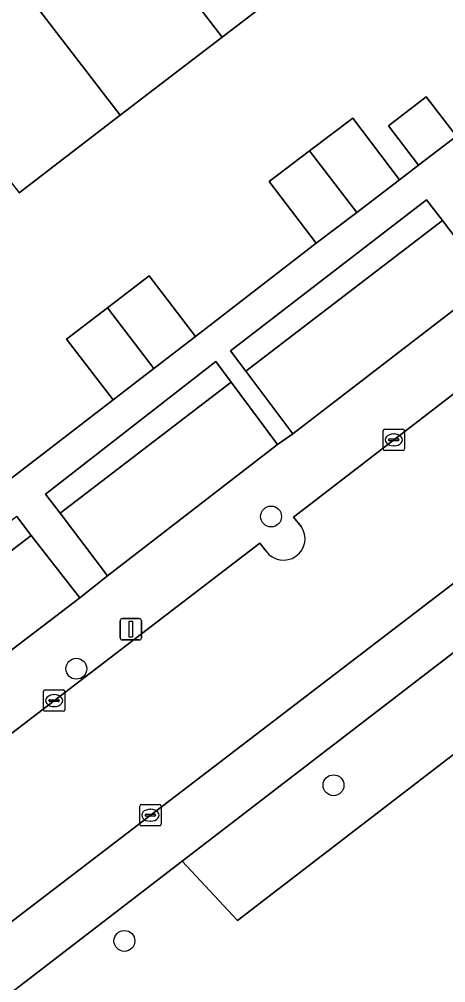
# Model space of a CAD drawing. Extents: x 159352 to 160617, y 385888 to 387323.
# Drawn here: x 160059.13 to 160079.09, y 386787.94 to 386833.06 of the extents above; entities that cross this region are included whole.
import ezdxf

# ---------------------------------------------------------------- set-up
doc = ezdxf.new("R2010")
doc.units = 0
for name, color, linetype in [('IMGEO_Boom', 7, 'Continuous'), ('IMGEO_Erf', 7, 'Continuous'), ('IMGEO_Groenvoorziening', 7, 'Continuous'), ('IMGEO_Haag', 7, 'Continuous'), ('IMGEO_Kolk', 7, 'Continuous'), ('IMGEO_Lichtmast', 7, 'Continuous'), ('IMGEO_Pand', 7, 'Continuous'), ('IMGEO_Rijbaan_lokaal_open', 7, 'Continuous'), ('IMGEO_Voetpad_open', 7, 'Continuous')]:
    doc.layers.add(name, color=color, linetype=linetype)

msp = doc.modelspace()

# ---------------------------------------------------------------- linework, layer by layer
at = {"layer": 'IMGEO_Boom'}
for centre in [(160070.918, 386809.773), (160061.805, 386802.644), (160073.842, 386797.188), (160064.054, 386789.899)]:
    msp.add_circle(centre, 0.489, dxfattribs=at)
at = {"layer": 'IMGEO_Erf'}
for points in [[(160073.025, 386822.572), (160070.834, 386825.464), (160072.718, 386826.891), (160074.744, 386828.425), (160076.935, 386825.533), (160077.826, 386826.219), (160076.407, 386828.06), (160078.174, 386829.422), (160079.592, 386827.581), (160082.562, 386829.869), (160080.378, 386832.697), (160082.276, 386834.163), (160084.242, 386835.681), (160086.426, 386832.853), (160090.695, 386836.1), (160078.891, 386851.512), (160078.673, 386851.672), (160078.452, 386851.832), (160078.228, 386851.988), (160078.074, 386852.092), (160077.763, 386852.286), (160077.52, 386852.417), (160077.27, 386852.528), (160076.903, 386852.637)], [(160073.388, 386835.876), (160068.626, 386832.223), (160063.862, 386828.568), (160059.126, 386824.934)], [(160057.885, 386810.902), (160063.52, 386815.24), (160061.34, 386818.08), (160063.256, 386819.55), (160065.207, 386821.047), (160067.386, 386818.207), (160073.025, 386822.572)]]:
    msp.add_lwpolyline(points, dxfattribs=at)
at = {"layer": 'IMGEO_Groenvoorziening'}
for points in [[(160069.734, 386816.581), (160078.934, 386823.632), (160078.197, 386824.596), (160069.022, 386817.533)], [(160069.734, 386816.581), (160071.934, 386813.639), (160081.149, 386820.732), (160078.934, 386823.632)], [(160061.047, 386809.923), (160069.05, 386816.057), (160068.333, 386817.024), (160060.367, 386810.822)], [(160061.047, 386809.923), (160063.259, 386806.998), (160071.215, 386813.14), (160069.05, 386816.057)], [(160090.506, 386811.9), (160066.752, 386793.637), (160069.35, 386790.861), (160092.818, 386808.905)], [(160040.444, 386794.133), (160059.695, 386808.887), (160059.012, 386809.769), (160039.708, 386795.08)]]:
    msp.add_lwpolyline(points, close=True, dxfattribs=at)
for points in [[(160045.054, 386793.049), (160061.961, 386805.958), (160059.695, 386808.887), (160040.444, 386794.133), (160040.864, 386793.592)], [(160072.019, 386757.59), (160086.723, 386768.856), (160084.911, 386771.365), (160084.804, 386771.604), (160084.786, 386771.951), (160084.91, 386772.276), (160085.098, 386772.481), (160107.581, 386789.78), (160092.818, 386808.905), (160069.35, 386790.861), (160066.752, 386793.637), (160052.213, 386782.461)]]:
    msp.add_lwpolyline(points, dxfattribs=at)
at = {"layer": 'IMGEO_Haag'}
for points in [[(160069.734, 386816.581), (160078.934, 386823.632), (160078.197, 386824.596), (160069.022, 386817.533)], [(160061.047, 386809.923), (160069.05, 386816.057), (160068.333, 386817.024), (160060.367, 386810.822)], [(160040.444, 386794.133), (160059.695, 386808.887), (160059.012, 386809.769), (160039.708, 386795.08)]]:
    msp.add_lwpolyline(points, close=True, dxfattribs=at)
at = {"layer": 'IMGEO_Kolk'}
for p, q in [((160076.162, 386812.935), (160076.162, 386813.787)), ((160076.237, 386813.861), (160077.089, 386813.861)), ((160077.163, 386813.787), (160077.163, 386812.935)), ((160076.421, 386813.355), (160076.421, 386813.367)), ((160076.859, 386813.318), (160076.461, 386813.318)), ((160076.464, 386813.404), (160076.862, 386813.404)), ((160076.65, 386813.641), (160076.675, 386813.641)), ((160076.905, 386813.367), (160076.905, 386813.355)), ((160077.089, 386812.861), (160076.237, 386812.861)), ((160076.673, 386813.081), (160076.648, 386813.081)), ((160060.265, 386800.725), (160060.265, 386801.577)), ((160060.34, 386801.651), (160061.192, 386801.651)), ((160061.266, 386801.577), (160061.266, 386800.725)), ((160060.524, 386801.145), (160060.524, 386801.157)), ((160060.962, 386801.108), (160060.564, 386801.108)), ((160060.567, 386801.194), (160060.965, 386801.194)), ((160060.753, 386801.431), (160060.778, 386801.431)), ((160061.008, 386801.157), (160061.008, 386801.145)), ((160061.192, 386800.651), (160060.34, 386800.651)), ((160060.776, 386800.871), (160060.751, 386800.871)), ((160064.771, 386795.359), (160064.771, 386796.211)), ((160064.846, 386796.285), (160065.698, 386796.285)), ((160065.772, 386796.211), (160065.772, 386795.359)), ((160065.03, 386795.779), (160065.03, 386795.791)), ((160065.468, 386795.742), (160065.07, 386795.742)), ((160065.073, 386795.828), (160065.471, 386795.828)), ((160065.259, 386796.065), (160065.284, 386796.065)), ((160065.514, 386795.791), (160065.514, 386795.779)), ((160065.698, 386795.285), (160064.846, 386795.285)), ((160065.282, 386795.505), (160065.257, 386795.505))]:
    msp.add_line(p, q, dxfattribs=at)
for points in [[(160076.162, 386812.935), (160076.162, 386813.787)], [(160076.237, 386813.861), (160077.089, 386813.861)], [(160077.163, 386813.787), (160077.163, 386812.935)], [(160077.089, 386812.861), (160076.237, 386812.861)], [(160060.265, 386800.725), (160060.265, 386801.577)], [(160060.34, 386801.651), (160061.192, 386801.651)], [(160061.266, 386801.577), (160061.266, 386800.725)], [(160061.192, 386800.651), (160060.34, 386800.651)], [(160064.771, 386795.359), (160064.771, 386796.211)], [(160064.846, 386796.285), (160065.698, 386796.285)], [(160065.772, 386796.211), (160065.772, 386795.359)], [(160065.698, 386795.285), (160064.846, 386795.285)]]:
    msp.add_lwpolyline(points, dxfattribs=at)
for centre, radius, start, end in [((160076.239, 386813.785), 0.0765, 91.552, 178.448), ((160076.239, 386813.785), 0.0765, 91.552, 178.448), ((160077.087, 386813.785), 0.0765, 1.552, 88.448), ((160077.087, 386813.785), 0.0765, 1.552, 88.448), ((160076.461, 386813.364), 0.0403, 85.8775, 175.7526), ((160076.458, 386813.354), 0.0366, 178.938, 274.7102), ((160076.862, 386813.361), 0.043, 264.8664, 352.4533), ((160076.866, 386813.366), 0.0386, 1.7309, 96.639), ((160076.239, 386812.937), 0.0765, 181.552, 268.448), ((160076.239, 386812.937), 0.0765, 181.552, 268.448), ((160077.087, 386812.937), 0.0765, 271.552, 358.448), ((160077.087, 386812.937), 0.0765, 271.552, 358.448), ((160060.342, 386801.575), 0.0765, 91.552, 178.448), ((160060.342, 386801.575), 0.0765, 91.552, 178.448), ((160061.19, 386801.575), 0.0765, 1.552, 88.448), ((160061.19, 386801.575), 0.0765, 1.552, 88.448), ((160060.564, 386801.154), 0.0403, 85.8775, 175.7526), ((160060.561, 386801.144), 0.0366, 178.938, 274.7102), ((160060.965, 386801.151), 0.043, 264.8664, 352.4533), ((160060.969, 386801.156), 0.0386, 1.7309, 96.639), ((160060.342, 386800.727), 0.0765, 181.552, 268.448), ((160060.342, 386800.727), 0.0765, 181.552, 268.448), ((160061.19, 386800.727), 0.0765, 271.552, 358.448), ((160061.19, 386800.727), 0.0765, 271.552, 358.448), ((160064.848, 386796.209), 0.0765, 91.552, 178.448), ((160064.848, 386796.209), 0.0765, 91.552, 178.448), ((160065.696, 386796.209), 0.0765, 1.552, 88.448), ((160065.696, 386796.209), 0.0765, 1.552, 88.448), ((160065.07, 386795.788), 0.0403, 85.8775, 175.7526), ((160065.067, 386795.778), 0.0366, 178.938, 274.7102), ((160065.471, 386795.785), 0.043, 264.8664, 352.4533), ((160065.475, 386795.79), 0.0386, 1.7309, 96.639), ((160064.848, 386795.361), 0.0765, 181.552, 268.448), ((160064.848, 386795.361), 0.0765, 181.552, 268.448), ((160065.696, 386795.361), 0.0765, 271.552, 358.448), ((160065.696, 386795.361), 0.0765, 271.552, 358.448)]:
    msp.add_arc(centre, radius, start, end, dxfattribs=at)
for centre, major_axis, ratio, start_param, end_param in [((160076.649, 386813.361), (-0.387, 0.002), 0.722429, 4.712389, 7.853982), ((160076.674, 386813.361), (-0.39, 0.002), 0.717154, 1.570796, 4.712389), ((160060.752, 386801.151), (-0.387, 0.002), 0.722429, 4.712389, 7.853982), ((160060.777, 386801.151), (-0.39, 0.002), 0.717154, 1.570796, 4.712389), ((160065.258, 386795.785), (-0.387, 0.002), 0.722429, 4.712389, 7.853982), ((160065.283, 386795.785), (-0.39, 0.002), 0.717154, 1.570796, 4.712389)]:
    msp.add_ellipse(centre, major_axis=major_axis, ratio=ratio, start_param=start_param, end_param=end_param, dxfattribs=at)
at = {"layer": 'IMGEO_Lichtmast'}
for p, q in [((160063.861, 386804.091), (160063.861, 386804.891)), ((160063.861, 386804.891), (160063.861, 386804.091)), ((160063.961, 386804.991), (160064.751, 386804.991)), ((160064.751, 386804.991), (160063.961, 386804.991)), ((160064.851, 386804.891), (160064.851, 386804.091)), ((160064.851, 386804.091), (160064.851, 386804.891)), ((160064.751, 386803.991), (160063.961, 386803.991)), ((160063.961, 386803.991), (160064.751, 386803.991))]:
    msp.add_line(p, q, dxfattribs=at)
msp.add_lwpolyline([(160064.281, 386804.866), (160064.431, 386804.866), (160064.431, 386804.116), (160064.281, 386804.116), (160064.281, 386804.866)], dxfattribs=at)
for centre, start, end in [((160063.961, 386804.891), 90, 180), ((160063.961, 386804.891), 90, 180), ((160064.751, 386804.891), 0, 90), ((160064.751, 386804.891), 360, 90), ((160063.961, 386804.091), 180, 270), ((160063.961, 386804.091), 180, 270), ((160064.751, 386804.091), 270, 0), ((160064.751, 386804.091), 270, 0)]:
    msp.add_arc(centre, 0.1, start, end, dxfattribs=at)
at = {"layer": 'IMGEO_Pand'}
for points in [[(160068.626, 386832.223), (160073.388, 386835.876), (160067.873, 386843.064), (160064.751, 386840.669), (160065.293, 386839.962), (160063.653, 386838.704)], [(160063.862, 386828.568), (160068.626, 386832.223), (160063.653, 386838.704), (160062.013, 386837.445), (160061.447, 386838.183), (160058.323, 386835.786)], [(160058.323, 386835.786), (160055.2, 386833.39), (160055.762, 386832.657), (160054.15, 386831.42), (160059.126, 386824.934), (160063.862, 386828.568)], [(160077.826, 386826.219), (160079.592, 386827.581), (160078.174, 386829.422), (160076.407, 386828.06)], [(160076.935, 386825.533), (160074.744, 386828.425), (160072.718, 386826.891), (160074.926, 386824.012)], [(160074.926, 386824.012), (160072.718, 386826.891), (160070.834, 386825.464), (160073.025, 386822.572)], [(160067.386, 386818.207), (160065.207, 386821.047), (160063.256, 386819.55), (160065.435, 386816.71)], [(160065.435, 386816.71), (160063.256, 386819.55), (160061.34, 386818.08), (160063.52, 386815.24)]]:
    msp.add_lwpolyline(points, close=True, dxfattribs=at)
at = {"layer": 'IMGEO_Rijbaan_lokaal_open'}
for points in [[(160196.471, 386905.212), (160179.513, 386892.185), (160178.364, 386891.302), (160177.186, 386890.4), (160175.896, 386889.414), (160172.856, 386887.088), (160155.806, 386874.043), (160155.809, 386874), (160141.218, 386862.777), (160141.145, 386862.791), (160125.787, 386851.005), (160123.766, 386849.454), (160123.08, 386848.93), (160108.938, 386838.121), (160108.943, 386838.074), (160093.699, 386826.464), (160093.675, 386826.456), (160071.968, 386809.746), (160072.328, 386809.304)], [(160050.74, 386784.659), (160092.045, 386816.287), (160119.702, 386837.529)], [(160070.686, 386808.149), (160070.394, 386808.531), (160046.758, 386790.412)]]:
    msp.add_lwpolyline(points, dxfattribs=at)
msp.add_arc((160071.503, 386808.733), 1.004, 215.557, 34.6889, dxfattribs=at)
at = {"layer": 'IMGEO_Voetpad_open'}
for points in [[(160199.953, 386898.991), (160200.26, 386898.588), (160196.766, 386895.913), (160196.463, 386896.31), (160151.064, 386861.424), (160119.702, 386837.529), (160092.045, 386816.287), (160050.74, 386784.659)], [(160052.213, 386782.461), (160066.752, 386793.637), (160090.506, 386811.9), (160100.012, 386819.208), (160102.354, 386821.009), (160103.43, 386821.836), (160103.442, 386821.859), (160110.462, 386827.183), (160110.499, 386827.185), (160201.563, 386896.896)], [(160095.988, 386832.17), (160092.291, 386829.317), (160082.567, 386821.833), (160081.149, 386820.732), (160071.934, 386813.639), (160071.215, 386813.14), (160063.259, 386806.998), (160061.961, 386805.958), (160045.054, 386793.049)], [(160079.592, 386827.581), (160077.826, 386826.219), (160076.935, 386825.533), (160074.926, 386824.012), (160073.025, 386822.572), (160067.386, 386818.207), (160065.435, 386816.71), (160063.52, 386815.24), (160057.885, 386810.902)], [(160072.328, 386809.304), (160071.968, 386809.746), (160093.675, 386826.456)], [(160059.012, 386809.769), (160059.695, 386808.887), (160061.961, 386805.958), (160063.259, 386806.998), (160061.047, 386809.923), (160060.367, 386810.822), (160068.333, 386817.024), (160069.05, 386816.057), (160071.215, 386813.14), (160071.934, 386813.639), (160069.734, 386816.581), (160069.022, 386817.533), (160078.197, 386824.596), (160078.934, 386823.632), (160081.149, 386820.732)], [(160046.758, 386790.412), (160070.394, 386808.531), (160070.686, 386808.149)]]:
    msp.add_lwpolyline(points, dxfattribs=at)
msp.add_arc((160071.503, 386808.733), 1.004, 215.557, 34.6889, dxfattribs=at)

doc.saveas('drawing.dxf')
